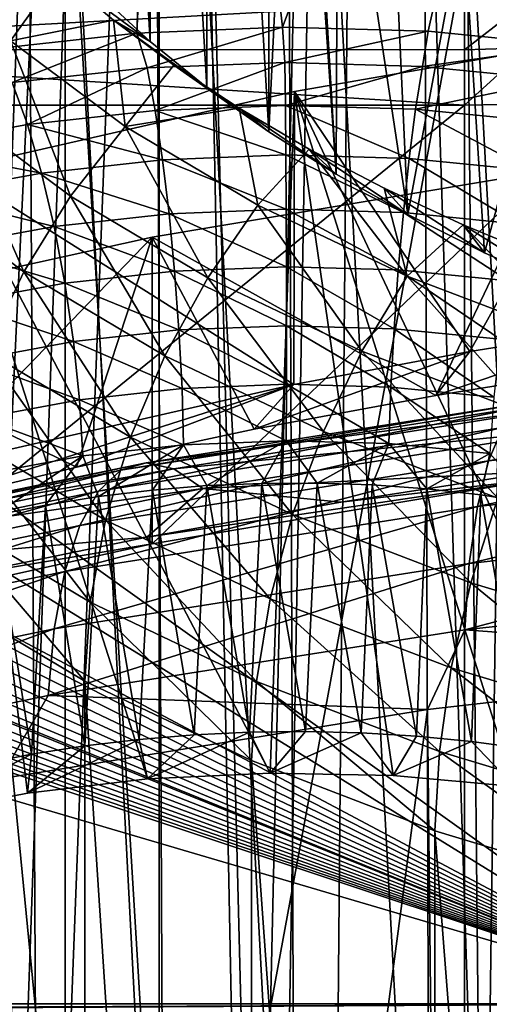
# Model space of a CAD drawing. Header units: metres. Extents: x -109 to 109, y -78 to 121.
# Tile 783 of 1056: x -7.72 to -5.64, y -7.19 to -2.82. Entities that reach past the tile are written whole.
import ezdxf

# ---------------------------------------------------------------- set-up
doc = ezdxf.new("R2010")
doc.units = ezdxf.units.M
doc.layers.add('solid_508554_SW0001', color=7, linetype='CONTINUOUS')

msp = doc.modelspace()

# ---------------------------------------------------------------- linework, layer by layer
at = {"layer": 'solid_508554_SW0001'}
for points in [[(-34.869118, 11.46491, -7.773969), (-4.682198, -7.183285, 2.992571), (-32.970078, 13.057232, -8.693296)], [(-4.682198, -7.183285, 2.992571), (-4.682198, 13.057236, -8.693299), (-32.970078, 13.057232, -8.693296)], [(-34.869118, 11.46491, -7.773969), (-36.770775, 9.875168, -6.856131), (-4.682198, -7.183285, 2.992571)], [(-36.770775, 9.875168, -6.856131), (-37.230968, 9.509166, -6.64482), (-4.682198, -7.183285, 2.992571)], [(-7.885233, 9.538446, -29.678926), (-7.105421, 9.139865, -30.369289), (-7.872476, -7.004437, -58.332043)], [(-37.230968, 9.509166, -6.64482), (-37.714027, 9.16053, -6.443535), (-4.682198, -7.183285, 2.992571)], [(-37.714027, 9.16053, -6.443535), (-38.218876, 8.830504, -6.252995), (-4.682198, -7.183285, 2.992571)], [(-7.105421, 9.139865, -30.369289), (-7.701826, -7.646026, -59.443306), (-7.872476, -7.004437, -58.332043)], [(-7.105421, 9.139865, -30.369289), (-6.703133, -11.294334, -65.76236), (-7.701826, -7.646026, -59.443306)], [(-7.105421, 9.139865, -30.369289), (-6.246564, 8.785279, -30.98345), (-6.703133, -11.294334, -65.76236)], [(-38.218876, 8.830504, -6.252995), (-38.744343, 8.520358, -6.073932), (-4.682198, -7.183285, 2.992571)], [(-6.246564, 8.785279, -30.98345), (-6.602909, -11.652555, -66.38282), (-6.703133, -11.294334, -65.76236)], [(-6.246564, 8.785279, -30.98345), (-5.464356, -15.643112, -73.294662), (-6.602909, -11.652555, -66.38282)], [(-6.246564, 8.785279, -30.98345), (-5.316401, 8.477888, -31.515867), (-5.464356, -15.643112, -73.294662)], [(-38.744343, 8.520358, -6.073932), (-39.28907, 8.231194, -5.906983), (-4.682198, -7.183285, 2.992571)], [(-39.28907, 8.231194, -5.906983), (-39.851555, 7.963991, -5.752713), (-4.682198, -7.183285, 2.992571)], [(-39.851555, 7.963991, -5.752713), (-40.430286, 7.719659, -5.611648), (-4.682198, -7.183285, 2.992571)], [(-40.430286, 7.719659, -5.611648), (-40.88192, 7.549141, -5.513199), (-4.682198, -7.183285, 2.992571)], [(-40.88192, 7.549141, -5.513199), (-41.024212, 7.498913, -5.4842), (-4.682198, -7.183285, 2.992571)], [(-41.024212, 7.498913, -5.4842), (-41.632576, 7.302232, -5.370646), (-4.682198, -7.183285, 2.992571)], [(-41.632576, 7.302232, -5.370646), (-42.254608, 7.130056, -5.271241), (-4.682198, -7.183285, 2.992571)], [(-42.254608, 7.130056, -5.271241), (-42.889103, 6.983013, -5.186345), (-4.682198, -7.183285, 2.992571)], [(-42.889103, 6.983013, -5.186345), (-43.534229, 6.861862, -5.116398), (-4.682198, -7.183285, 2.992571)], [(-43.534229, 6.861862, -5.116398), (-44.187977, 6.76719, -5.061739), (-4.682198, -7.183285, 2.992571)], [(-44.187977, 6.76719, -5.061739), (-44.848324, 6.699342, -5.022567), (-4.682198, -7.183285, 2.992571)], [(-44.848324, 6.699342, -5.022567), (-45.513195, 6.658569, -4.999027), (-4.682198, -7.183285, 2.992571)], [(-46.180508, 6.644997, -4.991191), (-50.351505, 6.265568, -4.772128), (-4.682198, -7.183285, 2.992571)], [(-45.513195, 6.658569, -4.999027), (-46.180508, 6.644997, -4.991191), (-4.682198, -7.183285, 2.992571)], [(-5.319616, 6.470745, 25.474941), (-6.194343, 5.728376, 25.642593), (-4.309449, -19.587261, 39.529709)], [(-50.351505, 6.265568, -4.772128), (-50.351505, -7.183285, 2.992571), (-4.682198, -7.183285, 2.992571)], [(-6.194343, 5.728376, 25.642593), (-7.048951, 4.990737, 25.77706), (-6.423145, -19.82156, 39.123894)], [(-6.194343, 5.728376, 25.642593), (-6.423145, -19.82156, 39.123894), (-4.309449, -19.587261, 39.529709)], [(-7.048951, 4.990737, 25.77706), (-7.88396, 4.258576, 25.879211), (-6.423145, -19.82156, 39.123894)], [(-7.88396, 4.258576, 25.879211), (-8.700568, 3.531929, 25.949848), (-6.423145, -19.82156, 39.123894)], [(-8.700568, 3.531929, 25.949848), (-8.487958, -20.147076, 38.560081), (-6.423145, -19.82156, 39.123894)], [(0, 3.264459, -5.348838), (0, -7.99651, 1.152685), (-7.104699, 2.925546, -5.439649)], [(-7.927061, 2.848905, -5.562839), (-7.520929, 2.901545, -5.476306), (-7.927058, -7.974061, 0.685805)], [(-7.520929, 2.901545, -5.476306), (-7.520951, -7.925469, 0.774669), (-7.927058, -7.974061, 0.685805)], [(-7.520951, -7.925469, 0.774669), (-7.104699, 2.925546, -5.439649), (-7.104699, -7.905698, 0.813772)], [(-7.520929, 2.901545, -5.476306), (-7.104699, 2.925546, -5.439649), (-7.520951, -7.925469, 0.774669)], [(0, -7.99651, 1.152685), (-7.104699, -7.905698, 0.813772), (-7.104699, 2.925546, -5.439649)], [(-8.253401, 2.395243, -29.860714), (-7.641208, -9.525617, -22.810432), (-8.181185, -9.318447, -22.451603)], [(-8.253401, 2.395243, -29.860714), (-7.70276, 2.193072, -30.210884), (-7.641208, -9.525617, -22.810432)], [(-7.70276, 2.193072, -30.210884), (-7.08031, -9.718364, -23.144279), (-7.641208, -9.525617, -22.810432)], [(-7.70276, 2.193072, -30.210884), (-7.132347, 2.005105, -30.536453), (-7.08031, -9.718364, -23.144279)], [(-7.132347, 2.005105, -30.536453), (-6.500008, -9.896169, -23.452248), (-7.08031, -9.718364, -23.144279)], [(-7.132347, 2.005105, -30.536453), (-6.543624, 1.831825, -30.836584), (-6.500008, -9.896169, -23.452248)], [(-6.543624, 1.831825, -30.836584), (-5.90186, -10.058553, -23.733503), (-6.500008, -9.896169, -23.452248)], [(-6.543624, 1.831825, -30.836584), (-5.938105, 1.673676, -31.110506), (-5.90186, -10.058553, -23.733503)], [(-5.938105, 1.673676, -31.110506), (-5.287587, -10.205049, -23.987244), (-5.90186, -10.058553, -23.733503)], [(-5.938105, 1.673676, -31.110506), (-5.317342, 1.531064, -31.357515), (-5.287587, -10.205049, -23.987244)], [(-6.617411, 1.61211, -11.407743), (-6.892818, 1.415449, -11.748371), (-6.617408, -3.314551, -19.940971)], [(-6.49996, -0.851223, -15.67436), (-6.617411, 1.61211, -11.407743), (-6.617408, -3.314551, -19.940971)], [(-6.892818, 1.415449, -11.748371), (-7.144659, 1.2113, -12.101967), (-6.892816, -3.11789, -19.600344)], [(-7.014968, 1.230607, 21.048414), (-4.952057, 1.418003, 21.34831), (-6.5572, -2.850374, 14.517479)], [(-6.892818, 1.415449, -11.748371), (-6.892816, -3.11789, -19.600344), (-6.617408, -3.314551, -19.940971)], [(-4.952057, 1.418003, 21.34831), (-5.910688, -2.868679, 14.488185), (-6.5572, -2.850374, 14.517479)], [(-4.952057, 1.418003, 21.34831), (-5.273829, -2.931156, 14.3882), (-5.910688, -2.868679, 14.488185)], [(-8.959095, 1.064444, 20.782497), (-7.044663, 1.227982, 21.044214), (-8.447245, -3.05952, 14.182776)], [(-7.044663, 1.227982, 21.044214), (-7.836237, -2.946631, 14.363436), (-8.447245, -3.05952, 14.182776)], [(-7.044663, 1.227982, 21.044214), (-7.202699, -2.876515, 14.475645), (-7.836237, -2.946631, 14.363436)], [(-7.014968, 1.230607, 21.048414), (-6.5572, -2.850374, 14.517479), (-7.202699, -2.876515, 14.475645)], [(-7.044663, 1.227982, 21.044214), (-7.014968, 1.230607, 21.048414), (-7.202699, -2.876515, 14.475645)], [(-7.144659, 1.2113, -12.101967), (-7.372366, 1.000152, -12.467686), (-7.144656, -2.913742, -19.246748)], [(-7.144659, 1.2113, -12.101967), (-7.144656, -2.913742, -19.246748), (-6.892816, -3.11789, -19.600344)], [(-7.372366, 1.000152, -12.467686), (-7.372364, -2.702594, -18.881029), (-7.144656, -2.913742, -19.246748)], [(-6.49996, -0.851223, -15.67436), (-6.617408, -3.314551, -19.940971), (-6.319785, -3.502749, -20.266939)], [(-6.452585, -1.24289, -16.352747), (-6.49996, -0.851223, -15.67436), (-6.319785, -3.502749, -20.266939)], [(-11.492039, -1.179039, -37.981754), (-12.079011, -1.191464, -37.975147), (-5.75, -14.267006, -31.022758)], [(-5.75, -1.179039, -37.981754), (-11.492039, -1.179039, -37.981754), (-5.75, -14.267006, -31.022758)], [(-5.75, -1.179039, -37.981754), (-5.75, -14.267006, -31.022758), (-5.619512, -14.269849, -31.027683)], [(-5.583411, -1.182484, -37.98772), (-5.75, -1.179039, -37.981754), (-5.619512, -14.269849, -31.027683)], [(-12.079011, -1.191464, -37.975147), (-12.66514, -1.22836, -37.955528), (-5.75, -14.267006, -31.022758)], [(-12.66514, -1.22836, -37.955528), (-13.248817, -1.289446, -37.92305), (-5.75, -14.267006, -31.022758)], [(-6.311049, -1.629065, -17.021624), (-6.452585, -1.24289, -16.352747), (-6.319785, -3.502749, -20.266939)], [(-13.248817, -1.289446, -37.92305), (-13.828406, -1.374439, -37.877857), (-5.75, -14.267006, -31.022758)], [(-13.828406, -1.374439, -37.877857), (-14.402382, -1.483089, -37.820087), (-5.75, -14.267006, -31.022758)], [(-14.402382, -1.483089, -37.820087), (-14.969281, -1.615147, -37.74987), (-5.75, -14.267006, -31.022758)], [(-14.969281, -1.615147, -37.74987), (-15.527662, -1.770331, -37.667358), (-5.75, -14.267006, -31.022758)], [(-6.311049, -1.629065, -17.021624), (-6.319785, -3.502749, -20.266939), (-6.000893, -3.681915, -20.577263)], [(-6.077581, -2.003658, -17.670437), (-6.311049, -1.629065, -17.021624), (-6.000893, -3.681915, -20.577263)], [(-15.527662, -1.770331, -37.667358), (-16.076096, -1.948305, -37.572727), (-5.75, -14.267006, -31.022758)], [(-16.076096, -1.948305, -37.572727), (-16.325819, -2.038123, -37.524971), (-5.75, -14.267006, -31.022758)], [(-5.755454, -2.361537, -18.290302), (-6.077581, -2.003658, -17.670437), (-6.000893, -3.681915, -20.577263)], [(-16.325819, -2.038123, -37.524971), (-16.6131, -2.148498, -37.466282), (-5.75, -14.267006, -31.022758)], [(-16.6131, -2.148498, -37.466282), (-17.13689, -2.369964, -37.34853), (-5.75, -14.267006, -31.022758)], [(-17.13689, -2.369964, -37.34853), (-17.64576, -2.611665, -37.220013), (-5.75, -14.267006, -31.022758)], [(-7.763648, -2.910562, -19.646082), (-7.551219, -2.613292, -19.512779), (-7.772145, -2.400086, -19.134386)], [(-5.755454, -2.361537, -18.290302), (-6.000893, -3.681915, -20.577263), (-5.661368, -3.851678, -20.871302)], [(-5.349284, -2.697475, -18.872164), (-5.755454, -2.361537, -18.290302), (-5.661368, -3.851678, -20.871302)], [(-9.659669, -2.524144, -44.171944), (-7.732447, -10.302556, -57.64455), (-7.405207, -11.518138, -59.75)], [(-5.75, -2.524144, -44.171944), (-9.659669, -2.524144, -44.171944), (-7.405207, -11.518138, -59.75)], [(-5.75, -2.524144, -44.171944), (-7.405207, -11.518138, -59.75), (7.405207, -11.518138, -59.75)], [(-5.212583, -2.506085, -44.140667), (-5.75, -2.524144, -44.171944), (7.405207, -11.518138, -59.75)], [(-17.64576, -2.611665, -37.220013), (-18.138065, -2.872474, -37.081337), (-5.75, -14.267006, -31.022758)], [(-7.763648, -2.910562, -19.646082), (-7.306441, -2.819749, -19.880453), (-7.551219, -2.613292, -19.512779)], [(-7.144656, -2.913742, -19.246748), (-7.551219, -2.613292, -19.512779), (-7.306441, -2.819749, -19.880453)], [(-7.372364, -2.702594, -18.881029), (-7.551219, -2.613292, -19.512779), (-7.144656, -2.913742, -19.246748)], [(-5.349284, -2.697475, -18.872164), (-5.661368, -3.851678, -20.871302), (-5.302901, -4.011179, -21.147568)], [(-5.75, -2.734512, -41.874069), (-9.659669, -2.949354, -41.657955), (-9.659668, -2.733119, -41.875706)], [(-5.75, -2.734512, -41.874069), (-5.75, -2.951215, -41.656349), (-9.659669, -2.949354, -41.657955)], [(-5.459793, -2.724587, -41.856876), (-5.75, -2.951215, -41.656349), (-5.75, -2.734512, -41.874069)], [(-5.459793, -2.724587, -41.856876), (-5.470714, -2.941663, -41.639805), (-5.75, -2.951215, -41.656349)], [(-7.763648, -2.910562, -19.646082), (-7.254693, -3.290482, -20.334194), (-7.306441, -2.819749, -19.880453)], [(-7.254693, -3.290482, -20.334194), (-7.038897, -3.018549, -20.235693), (-7.306441, -2.819749, -19.880453)], [(-6.892816, -3.11789, -19.600344), (-7.306441, -2.819749, -19.880453), (-7.038897, -3.018549, -20.235693)], [(-7.144656, -2.913742, -19.246748), (-7.306441, -2.819749, -19.880453), (-6.892816, -3.11789, -19.600344)], [(-18.138065, -2.872474, -37.081337), (-18.612341, -3.151289, -36.93309), (-5.75, -14.267006, -31.022758)], [(-7.755722, -3.096141, 14.166591), (-7.836237, -2.946631, 14.363436), (-7.202699, -2.876515, 14.475645)], [(-7.755722, -3.096141, 14.166591), (-7.202699, -2.876515, 14.475645), (-7.156784, -3.030603, 14.271475)], [(-7.156784, -3.030603, 14.271475), (-7.202699, -2.876515, 14.475645), (-6.5572, -2.850374, 14.517479)], [(-7.156784, -3.030603, 14.271475), (-6.5572, -2.850374, 14.517479), (-6.547017, -3.006488, 14.310067)], [(-6.547017, -3.006488, 14.310067), (-6.5572, -2.850374, 14.517479), (-5.910688, -2.868679, 14.488185)], [(-6.547017, -3.006488, 14.310067), (-5.910688, -2.868679, 14.488185), (-5.936564, -3.024179, 14.281755)], [(-5.008654, -6.302532, 15.083694), (-4.930392, -2.862778, 21.041523), (-6.504107, -3.135115, 20.569822)], [(-5.725849, -4.289265, 21.571423), (-6.504107, -3.135115, 20.569822), (-4.930392, -2.862778, 21.041523)], [(-5.936564, -3.024179, 14.281755), (-5.910688, -2.868679, 14.488185), (-5.273829, -2.931156, 14.3882)], [(-4.931144, -4.162206, 21.791494), (-5.725849, -4.289265, 21.571423), (-4.930392, -2.862778, 21.041523)], [(-7.497639, -3.600612, -20.361462), (-7.763648, -2.910562, -19.646082), (-8.024034, -3.207426, -19.650352)], [(-7.497639, -3.600612, -20.361462), (-7.254693, -3.290482, -20.334194), (-7.763648, -2.910562, -19.646082)], [(-9.659669, -2.949354, -41.657955), (-5.75, -3.196356, -41.475849), (-9.659669, -3.196356, -41.475849)], [(-5.75, -2.951215, -41.656349), (-5.75, -3.196356, -41.475849), (-9.659669, -2.949354, -41.657955)], [(-5.936564, -3.024179, 14.281755), (-5.273829, -2.931156, 14.3882), (-5.335566, -3.083364, 14.187039)], [(-5.470714, -2.941663, -41.639805), (-5.583411, -3.192911, -41.469883), (-5.75, -3.196356, -41.475849)], [(-5.470714, -2.941663, -41.639805), (-5.75, -3.196356, -41.475849), (-5.75, -2.951215, -41.656349)], [(-7.156784, -3.030603, 14.271475), (-6.547017, -3.006488, 14.310067), (-7.121615, -3.220562, 14.094818)], [(-6.547017, -3.006488, 14.310067), (-6.544425, -3.197742, 14.131337), (-7.121615, -3.220562, 14.094818)], [(-6.547017, -3.006488, 14.310067), (-5.936564, -3.024179, 14.281755), (-6.544425, -3.197742, 14.131337)], [(-7.755722, -3.096141, 14.166591), (-7.156784, -3.030603, 14.271475), (-7.68856, -3.282591, 13.99555)], [(-7.156784, -3.030603, 14.271475), (-7.121615, -3.220562, 14.094818), (-7.68856, -3.282591, 13.99555)], [(-7.254693, -3.290482, -20.334194), (-6.749374, -3.209161, -20.577589), (-7.038897, -3.018549, -20.235693)], [(-6.617408, -3.314551, -19.940971), (-7.038897, -3.018549, -20.235693), (-6.749374, -3.209161, -20.577589)], [(-6.892816, -3.11789, -19.600344), (-7.038897, -3.018549, -20.235693), (-6.617408, -3.314551, -19.940971)], [(-5.936564, -3.024179, 14.281755), (-5.966586, -3.214492, 14.10453), (-6.544425, -3.197742, 14.131337)], [(-5.936564, -3.024179, 14.281755), (-5.335566, -3.083364, 14.187039), (-5.966586, -3.214492, 14.10453)], [(-7.755722, -3.096141, 14.166591), (-7.68856, -3.282591, 13.99555), (-8.23582, -3.382822, 13.835147)], [(-5.335566, -3.083364, 14.187039), (-5.397695, -3.270518, 14.014871), (-5.966586, -3.214492, 14.10453)], [(-6.612481, -6.159122, 15.332088), (-6.504107, -3.135115, 20.569822), (-8.018953, -3.481017, 19.970701)], [(-6.507, -4.435011, 21.318983), (-8.018953, -3.481017, 19.970701), (-6.504107, -3.135115, 20.569822)], [(-6.612481, -6.159122, 15.332088), (-6.066269, -6.17012, 15.313039), (-6.504107, -3.135115, 20.569822)], [(-5.725849, -4.289265, 21.571423), (-6.507, -4.435011, 21.318983), (-6.504107, -3.135115, 20.569822)], [(-5.528775, -6.218183, 15.229792), (-5.008654, -6.302532, 15.083694), (-6.504107, -3.135115, 20.569822)], [(-6.066269, -6.17012, 15.313039), (-5.528775, -6.218183, 15.229792), (-6.504107, -3.135115, 20.569822)], [(-18.612341, -3.151289, -36.93309), (-19.067316, -3.447067, -36.775822), (-5.75, -14.267006, -31.022758)], [(-5.75, -3.196356, -41.475849), (-5.75, -15.767006, -33.620834), (-21.195272, -15.767006, -33.620834)], [(-9.659669, -3.196356, -41.475849), (-5.75, -3.196356, -41.475849), (-21.195272, -15.767006, -33.620834)], [(-8.024034, -3.207426, -19.650352), (-8.246269, -3.53179, -19.613647), (-7.704901, -3.936324, -20.344427)], [(-7.497639, -3.600612, -20.361462), (-8.024034, -3.207426, -19.650352), (-7.704901, -3.936324, -20.344427)], [(-7.68856, -3.282591, 13.99555), (-7.121615, -3.220562, 14.094818), (-7.089058, -3.438796, 13.953953)], [(-7.254693, -3.290482, -20.334194), (-6.666204, -3.639834, -20.97402), (-6.749374, -3.209161, -20.577589)], [(-7.121615, -3.220562, 14.094818), (-6.544425, -3.197742, 14.131337), (-6.542328, -3.41716, 13.988578)], [(-7.121615, -3.220562, 14.094818), (-6.542328, -3.41716, 13.988578), (-7.089058, -3.438796, 13.953953)], [(-6.666204, -3.639834, -20.97402), (-6.43833, -3.391268, -20.905642), (-6.749374, -3.209161, -20.577589)], [(-6.319785, -3.502749, -20.266939), (-6.749374, -3.209161, -20.577589), (-6.43833, -3.391268, -20.905642)], [(-6.617408, -3.314551, -19.940971), (-6.749374, -3.209161, -20.577589), (-6.319785, -3.502749, -20.266939)], [(-6.544425, -3.197742, 14.131337), (-5.994981, -3.433012, 13.963209), (-6.542328, -3.41716, 13.988578)], [(-6.544425, -3.197742, 14.131337), (-5.966586, -3.214492, 14.10453), (-5.994981, -3.433012, 13.963209)], [(-5.966586, -3.214492, 14.10453), (-5.456105, -3.486074, 13.878293), (-5.994981, -3.433012, 13.963209)], [(-5.966586, -3.214492, 14.10453), (-5.397695, -3.270518, 14.014871), (-5.456105, -3.486074, 13.878293)], [(-5.583411, -3.192911, -41.469883), (-5.619512, -15.764163, -33.61591), (-5.75, -15.767006, -33.620834)], [(-5.75, -3.196356, -41.475849), (-5.583411, -3.192911, -41.469883), (-5.75, -15.767006, -33.620834)], [(-8.23582, -3.382822, 13.835147), (-7.68856, -3.282591, 13.99555), (-7.626078, -3.497578, 13.859882)], [(-7.68856, -3.282591, 13.99555), (-7.089058, -3.438796, 13.953953), (-7.626078, -3.497578, 13.859882)], [(-6.889054, -3.962219, -21.02253), (-7.254693, -3.290482, -20.334194), (-7.497639, -3.600612, -20.361462)], [(-6.889054, -3.962219, -21.02253), (-6.666204, -3.639834, -20.97402), (-7.254693, -3.290482, -20.334194)], [(-8.23582, -3.382822, 13.835147), (-7.626078, -3.497578, 13.859882), (-8.144445, -3.592551, 13.707892)], [(-6.666204, -3.639834, -20.97402), (-6.004496, -3.954764, -21.558517), (-6.43833, -3.391268, -20.905642)], [(-6.004496, -3.954764, -21.558517), (-6.106674, -3.564283, -21.218719), (-6.43833, -3.391268, -20.905642)], [(-6.000893, -3.681915, -20.577263), (-6.43833, -3.391268, -20.905642), (-6.106674, -3.564283, -21.218719)], [(-6.319785, -3.502749, -20.266939), (-6.43833, -3.391268, -20.905642), (-6.000893, -3.681915, -20.577263)], [(-19.067316, -3.447067, -36.775822), (-19.501881, -3.758804, -36.610069), (-5.75, -14.267006, -31.022758)], [(-7.626078, -3.497578, 13.859882), (-7.089058, -3.438796, 13.953953), (-7.060076, -3.678657, 13.853174)], [(-7.089058, -3.438796, 13.953953), (-6.542328, -3.41716, 13.988578), (-6.540771, -3.65806, 13.886136)], [(-7.089058, -3.438796, 13.953953), (-6.540771, -3.65806, 13.886136), (-7.060076, -3.678657, 13.853174)], [(-6.542328, -3.41716, 13.988578), (-6.020869, -3.673084, 13.862093), (-6.540771, -3.65806, 13.886136)], [(-6.542328, -3.41716, 13.988578), (-5.994981, -3.433012, 13.963209), (-6.020869, -3.673084, 13.862093)], [(-5.994981, -3.433012, 13.963209), (-5.50901, -3.723465, 13.781466), (-6.020869, -3.673084, 13.862093)], [(-5.994981, -3.433012, 13.963209), (-5.456105, -3.486074, 13.878293), (-5.50901, -3.723465, 13.781466)], [(-8.197302, -6.34731, 15.006137), (-7.688213, -6.248607, 15.177095), (-8.018953, -3.481017, 19.970701)], [(-6.507, -4.435011, 21.318983), (-8.021654, -4.781032, 20.719656), (-8.018953, -3.481017, 19.970701)], [(-7.156138, -6.185421, 15.286537), (-6.612481, -6.159122, 15.332088), (-8.018953, -3.481017, 19.970701)], [(-7.688213, -6.248607, 15.177095), (-7.156138, -6.185421, 15.286537), (-8.018953, -3.481017, 19.970701)], [(-5.404944, -3.492368, 23.95104), (-7.134569, -5.141749, 24.233912), (-7.134587, -3.782232, 23.448982)], [(-5.87765, -4.483896, 22.233665), (-5.404944, -3.492368, 23.95104), (-7.134587, -3.782232, 23.448982)], [(-5.404944, -3.492368, 23.95104), (-5.404889, -4.851882, 24.735977), (-7.134569, -5.141749, 24.233912)], [(-5.87765, -4.483896, 22.233665), (-5.058921, -4.353319, 22.459829), (-5.404944, -3.492368, 23.95104)], [(-7.704901, -3.936324, -20.344427), (-8.246269, -3.53179, -19.613647), (-7.871308, -4.289239, -20.283512)], [(-8.144445, -3.592551, 13.707892), (-7.626078, -3.497578, 13.859882), (-7.570143, -3.73455, 13.763727)], [(-7.626078, -3.497578, 13.859882), (-7.060076, -3.678657, 13.853174), (-7.570143, -3.73455, 13.763727)], [(-6.004496, -3.954764, -21.558517), (-5.756005, -3.727378, -21.515257), (-6.106674, -3.564283, -21.218719)], [(-5.661368, -3.851678, -20.871302), (-6.106674, -3.564283, -21.218719), (-5.756005, -3.727378, -21.515257)], [(-6.000893, -3.681915, -20.577263), (-6.106674, -3.564283, -21.218719), (-5.661368, -3.851678, -20.871302)], [(-8.144445, -3.592551, 13.707892), (-7.570143, -3.73455, 13.763727), (-8.062475, -3.82483, 13.619248)], [(-7.497639, -3.600612, -20.361462), (-7.704901, -3.936324, -20.344427), (-7.079075, -4.308401, -21.023642)], [(-6.889054, -3.962219, -21.02253), (-7.497639, -3.600612, -20.361462), (-7.079075, -4.308401, -21.023642)], [(-7.060076, -3.678657, 13.853174), (-6.540771, -3.65806, 13.886136), (-6.539825, -3.913105, 13.827133)], [(-6.204837, -4.288261, -21.626284), (-6.666204, -3.639834, -20.97402), (-6.889054, -3.962219, -21.02253)], [(-6.204837, -4.288261, -21.626284), (-6.004496, -3.954764, -21.558517), (-6.666204, -3.639834, -20.97402)], [(-6.540771, -3.65806, 13.886136), (-6.043481, -3.927395, 13.804264), (-6.539825, -3.913105, 13.827133)], [(-6.540771, -3.65806, 13.886136), (-6.020869, -3.673084, 13.862093), (-6.043481, -3.927395, 13.804264)], [(-7.570143, -3.73455, 13.763727), (-7.060076, -3.678657, 13.853174), (-7.035585, -3.932842, 13.795547)], [(-7.060076, -3.678657, 13.853174), (-6.539825, -3.913105, 13.827133), (-7.035585, -3.932842, 13.795547)], [(-6.020869, -3.673084, 13.862093), (-5.554808, -3.975462, 13.727341), (-6.043481, -3.927395, 13.804264)], [(-6.020869, -3.673084, 13.862093), (-5.50901, -3.723465, 13.781466), (-5.554808, -3.975462, 13.727341)], [(-8.062475, -3.82483, 13.619248), (-7.570143, -3.73455, 13.763727), (-7.522501, -3.986295, 13.710004)], [(-7.570143, -3.73455, 13.763727), (-7.035585, -3.932842, 13.795547), (-7.522501, -3.986295, 13.710004)], [(-6.004496, -3.954764, -21.558517), (-5.276627, -4.231798, -22.081232), (-5.756005, -3.727378, -21.515257)], [(-5.276627, -4.231798, -22.081232), (-5.387456, -3.880074, -21.794441), (-5.756005, -3.727378, -21.515257)], [(-5.302901, -4.011179, -21.147568), (-5.756005, -3.727378, -21.515257), (-5.387456, -3.880074, -21.794441)], [(-5.661368, -3.851678, -20.871302), (-5.756005, -3.727378, -21.515257), (-5.302901, -4.011179, -21.147568)], [(-19.501881, -3.758804, -36.610069), (-19.915018, -4.085464, -36.436382), (-5.75, -14.267006, -31.022758)], [(-7.134587, -3.782232, 23.448982), (-7.134569, -5.141749, 24.233912), (-8.803373, -5.510176, 23.595778)], [(-7.134587, -3.782232, 23.448982), (-8.803373, -5.510176, 23.595778), (-8.803356, -4.150651, 22.810862)], [(-7.47121, -4.802448, 21.681915), (-7.134587, -3.782232, 23.448982), (-8.803356, -4.150651, 22.810862)], [(-7.47121, -4.802448, 21.681915), (-6.682495, -4.633764, 21.974085), (-7.134587, -3.782232, 23.448982)], [(-6.682495, -4.633764, 21.974085), (-5.87765, -4.483896, 22.233665), (-7.134587, -3.782232, 23.448982)], [(-8.062475, -3.82483, 13.619248), (-7.522501, -3.986295, 13.710004), (-7.992454, -4.072595, 13.571896)], [(-7.035585, -3.932842, 13.795547), (-6.539825, -3.913105, 13.827133), (-6.539503, -4.174526, 13.813365)], [(-6.539825, -3.913105, 13.827133), (-6.062115, -4.1882, 13.791482), (-6.539503, -4.174526, 13.813365)], [(-6.539825, -3.913105, 13.827133), (-6.043481, -3.927395, 13.804264), (-6.062115, -4.1882, 13.791482)], [(-6.043481, -3.927395, 13.804264), (-5.592097, -4.234389, 13.717565), (-6.062115, -4.1882, 13.791482)], [(-6.043481, -3.927395, 13.804264), (-5.554808, -3.975462, 13.727341), (-5.592097, -4.234389, 13.717565)], [(-7.704901, -3.936324, -20.344427), (-7.871308, -4.289239, -20.283512), (-7.231529, -4.66974, -20.977325)], [(-7.079075, -4.308401, -21.023642), (-7.704901, -3.936324, -20.344427), (-7.231529, -4.66974, -20.977325)], [(-7.522501, -3.986295, 13.710004), (-7.035585, -3.932842, 13.795547), (-7.016307, -4.193608, 13.782828)], [(-6.889054, -3.962219, -21.02253), (-7.079075, -4.308401, -21.023642), (-6.375571, -4.643924, -21.643827)], [(-7.035585, -3.932842, 13.795547), (-6.539503, -4.174526, 13.813365), (-7.016307, -4.193608, 13.782828)], [(-6.204837, -4.288261, -21.626284), (-6.889054, -3.962219, -21.02253), (-6.375571, -4.643924, -21.643827)], [(-5.452314, -4.575146, -22.166067), (-6.004496, -3.954764, -21.558517), (-6.204837, -4.288261, -21.626284)], [(-5.452314, -4.575146, -22.166067), (-5.276627, -4.231798, -22.081232), (-6.004496, -3.954764, -21.558517)], [(-7.992454, -4.072595, 13.571896), (-7.522501, -3.986295, 13.710004), (-7.484573, -4.245143, 13.700355)], [(-7.522501, -3.986295, 13.710004), (-7.016307, -4.193608, 13.782828), (-7.484573, -4.245143, 13.700355)], [(-19.915018, -4.085464, -36.436382), (-20.22757, -4.355056, -36.293037), (-5.75, -14.267006, -31.022758)], [(-7.992454, -4.072595, 13.571896), (-7.484573, -4.245143, 13.700355), (-7.93648, -4.328292, 13.567287)], [(-8.242388, -4.989583, 21.357788), (-7.47121, -4.802448, 21.681915), (-8.803356, -4.150651, 22.810862)], [(-7.016307, -4.193608, 13.782828), (-6.539503, -4.174526, 13.813365), (-6.539847, -4.434362, 13.845251)], [(-6.539503, -4.174526, 13.813365), (-6.076227, -4.447555, 13.824139), (-6.539847, -4.434362, 13.845251)], [(-6.539503, -4.174526, 13.813365), (-6.062115, -4.1882, 13.791482), (-6.076227, -4.447555, 13.824139)], [(-6.062115, -4.1882, 13.791482), (-5.619752, -4.492359, 13.752436), (-6.076227, -4.447555, 13.824139)], [(-6.062115, -4.1882, 13.791482), (-5.592097, -4.234389, 13.717565), (-5.619752, -4.492359, 13.752436)], [(-4.931144, -4.162206, 21.791494), (-5.058921, -4.353319, 22.459829), (-5.87765, -4.483896, 22.233665)], [(-4.931144, -4.162206, 21.791494), (-5.87765, -4.483896, 22.233665), (-5.725849, -4.289265, 21.571423)], [(-7.484573, -4.245143, 13.700355), (-7.016307, -4.193608, 13.782828), (-7.002875, -4.453015, 13.8154)], [(-7.016307, -4.193608, 13.782828), (-6.539847, -4.434362, 13.845251), (-7.002875, -4.453015, 13.8154)], [(-7.93648, -4.328292, 13.567287), (-7.484573, -4.245143, 13.700355), (-7.45757, -4.503217, 13.735061)], [(-7.484573, -4.245143, 13.700355), (-7.002875, -4.453015, 13.8154), (-7.45757, -4.503217, 13.735061)], [(-7.871308, -4.289239, -20.283512), (-7.992711, -4.650554, -20.180233), (-7.342615, -5.037222, -20.884739)], [(-7.231529, -4.66974, -20.977325), (-7.871308, -4.289239, -20.283512), (-7.342615, -5.037222, -20.884739)], [(-7.079075, -4.308401, -21.023642), (-7.231529, -4.66974, -20.977325), (-6.51244, -5.012878, -21.610706)], [(-6.375571, -4.643924, -21.643827), (-7.079075, -4.308401, -21.023642), (-6.51244, -5.012878, -21.610706)], [(-5.725849, -4.289265, 21.571423), (-5.87765, -4.483896, 22.233665), (-6.682495, -4.633764, 21.974085)], [(-5.725849, -4.289265, 21.571423), (-6.682495, -4.633764, 21.974085), (-6.507, -4.435011, 21.318983)], [(-6.204837, -4.288261, -21.626284), (-6.375571, -4.643924, -21.643827), (-5.601947, -4.939201, -22.198153)], [(-5.452314, -4.575146, -22.166067), (-6.204837, -4.288261, -21.626284), (-5.601947, -4.939201, -22.198153)], [(-20.22757, -4.355056, -36.293037), (-20.305826, -4.425884, -36.255375), (-5.75, -14.267006, -31.022758)], [(-7.93648, -4.328292, 13.567287), (-7.45757, -4.503217, 13.735061), (-7.896321, -4.584149, 13.605541)], [(-20.305826, -4.425884, -36.255375), (-20.673613, -4.778644, -36.06781), (-5.75, -14.267006, -31.022758)], [(-6.507, -4.435011, 21.318983), (-7.47121, -4.802448, 21.681915), (-8.242388, -4.989583, 21.357788)], [(-6.507, -4.435011, 21.318983), (-8.242388, -4.989583, 21.357788), (-8.021654, -4.781032, 20.719656)], [(-6.507, -4.435011, 21.318983), (-6.682495, -4.633764, 21.974085), (-7.47121, -4.802448, 21.681915)], [(-7.45757, -4.503217, 13.735061), (-7.002875, -4.453015, 13.8154), (-6.995742, -4.703166, 13.892264)], [(-7.002875, -4.453015, 13.8154), (-6.539847, -4.434362, 13.845251), (-6.540882, -4.684699, 13.921819)], [(-7.002875, -4.453015, 13.8154), (-6.540882, -4.684699, 13.921819), (-6.995742, -4.703166, 13.892264)], [(-6.539847, -4.434362, 13.845251), (-6.085408, -4.697557, 13.901241), (-6.540882, -4.684699, 13.921819)], [(-6.539847, -4.434362, 13.845251), (-6.076227, -4.447555, 13.824139), (-6.085408, -4.697557, 13.901241)], [(-6.076227, -4.447555, 13.824139), (-5.636944, -4.741513, 13.830897), (-6.085408, -4.697557, 13.901241)], [(-6.076227, -4.447555, 13.824139), (-5.619752, -4.492359, 13.752436), (-5.636944, -4.741513, 13.830897)], [(-5.642823, -4.774505, 27.073748), (-5.57951, -4.626618, 26.715525), (-3.743433, -4.423094, 27.068039)], [(-3.785911, -4.568672, 27.430264), (-5.642823, -4.774505, 27.073748), (-3.743433, -4.423094, 27.068039)], [(-7.896321, -4.584149, 13.605541), (-7.45757, -4.503217, 13.735061), (-7.442366, -4.752666, 13.81305)], [(-7.45757, -4.503217, 13.735061), (-6.995742, -4.703166, 13.892264), (-7.442366, -4.752666, 13.81305)], [(-7.373124, -4.90938, 26.225767), (-7.274038, -4.815923, 25.857458), (-5.504528, -4.536961, 26.340635)], [(-5.57951, -4.626618, 26.715525), (-7.373124, -4.90938, 26.225767), (-5.504528, -4.536961, 26.340635)], [(-7.274038, -4.815923, 25.857458), (-7.161977, -4.782409, 25.482595), (-5.419728, -4.507744, 25.958328)], [(-5.504528, -4.536961, 26.340635), (-7.274038, -4.815923, 25.857458), (-5.419728, -4.507744, 25.958328)], [(-5.419728, -4.507744, 25.958328), (-7.161977, -4.782409, 25.482595), (-5.327201, -4.53969, 25.578037)], [(-7.161977, -4.782409, 25.482595), (-7.039707, -4.809665, 25.110426), (-5.327201, -4.53969, 25.578037)], [(-5.327201, -4.53969, 25.578037), (-7.039707, -4.809665, 25.110426), (-5.229231, -4.63201, 25.209145)], [(-7.896321, -4.584149, 13.605541), (-7.442366, -4.752666, 13.81305), (-7.87326, -4.832386, 13.68547)], [(-5.692905, -4.976973, 27.406467), (-5.642823, -4.774505, 27.073748), (-3.785911, -4.568672, 27.430264)], [(-3.819512, -4.769312, 27.766146), (-5.692905, -4.976973, 27.406467), (-3.785911, -4.568672, 27.430264)], [(-7.456789, -5.060476, 26.578432), (-7.373124, -4.90938, 26.225767), (-5.57951, -4.626618, 26.715525)], [(-5.642823, -4.774505, 27.073748), (-7.456789, -5.060476, 26.578432), (-5.57951, -4.626618, 26.715525)], [(-7.992711, -4.650554, -20.180233), (-8.06608, -5.011254, -20.03717), (-7.40956, -5.40168, -20.748186)], [(-7.342615, -5.037222, -20.884739), (-7.992711, -4.650554, -20.180233), (-7.40956, -5.40168, -20.748186)], [(-7.231529, -4.66974, -20.977325), (-7.342615, -5.037222, -20.884739), (-6.612031, -5.38592, -21.52775)], [(-6.51244, -5.012878, -21.610706), (-7.231529, -4.66974, -20.977325), (-6.612031, -5.38592, -21.52775)], [(-7.039707, -4.809665, 25.110426), (-6.910242, -4.89702, 24.750134), (-5.229231, -4.63201, 25.209145)], [(-5.229231, -4.63201, 25.209145), (-6.910242, -4.89702, 24.750134), (-5.423391, -4.821463, 24.793381)], [(-6.375571, -4.643924, -21.643827), (-6.51244, -5.012878, -21.610706), (-5.721795, -5.314882, -22.176687)], [(-5.601947, -4.939201, -22.198153), (-6.375571, -4.643924, -21.643827), (-5.721795, -5.314882, -22.176687)], [(-7.442366, -4.752666, 13.81305), (-6.995742, -4.703166, 13.892264), (-7.373433, -4.932422, 13.920465)], [(-6.995742, -4.703166, 13.892264), (-7.134476, -4.90377, 13.964828), (-7.373433, -4.932422, 13.920465)], [(-6.995742, -4.703166, 13.892264), (-6.892423, -4.884258, 13.99504), (-7.134476, -4.90377, 13.964828)], [(-6.995742, -4.703166, 13.892264), (-6.540882, -4.684699, 13.921819), (-6.892423, -4.884258, 13.99504)], [(-6.540882, -4.684699, 13.921819), (-6.64846, -4.873981, 14.010952), (-6.892423, -4.884258, 13.99504)], [(-6.540882, -4.684699, 13.921819), (-6.40378, -4.872989, 14.012489), (-6.64846, -4.873981, 14.010952)], [(-6.540882, -4.684699, 13.921819), (-6.085408, -4.697557, 13.901241), (-6.40378, -4.872989, 14.012489)], [(-6.085408, -4.697557, 13.901241), (-6.159571, -4.881285, 13.999643), (-6.40378, -4.872989, 14.012489)], [(-6.085408, -4.697557, 13.901241), (-5.917019, -4.898829, 13.972478), (-6.159571, -4.881285, 13.999643)], [(-6.085408, -4.697557, 13.901241), (-5.636944, -4.741513, 13.830897), (-5.917019, -4.898829, 13.972478)], [(-7.87326, -4.832386, 13.68547), (-7.442366, -4.752666, 13.81305), (-7.837443, -5.016553, 13.790198)], [(-7.442366, -4.752666, 13.81305), (-7.60813, -4.970076, 13.862163), (-7.837443, -5.016553, 13.790198)], [(-7.442366, -4.752666, 13.81305), (-7.373433, -4.932422, 13.920465), (-7.60813, -4.970076, 13.862163)], [(-5.636944, -4.741513, 13.830897), (-5.6773, -4.925539, 13.931121), (-5.917019, -4.898829, 13.972478)], [(-5.636944, -4.741513, 13.830897), (-5.441599, -4.961283, 13.875776), (-5.6773, -4.925539, 13.931121)], [(-20.673613, -4.778644, -36.06781), (-21.337833, -5.515685, -35.675919), (-5.75, -14.267006, -31.022758)], [(-8.988188, -5.170935, 25.242559), (-8.84972, -5.131952, 24.877171), (-7.161977, -4.782409, 25.482595)], [(-7.274038, -4.815923, 25.857458), (-8.988188, -5.170935, 25.242559), (-7.161977, -4.782409, 25.482595)], [(-7.161977, -4.782409, 25.482595), (-8.84972, -5.131952, 24.877171), (-7.039707, -4.809665, 25.110426)], [(-7.522971, -5.265481, 26.906755), (-7.456789, -5.060476, 26.578432), (-5.642823, -4.774505, 27.073748)], [(-5.692905, -4.976973, 27.406467), (-7.522971, -5.265481, 26.906755), (-5.642823, -4.774505, 27.073748)], [(-5.728521, -5.229025, 27.705473), (-5.692905, -4.976973, 27.406467), (-3.819512, -4.769312, 27.766146)], [(-3.843408, -5.020066, 28.067402), (-5.728521, -5.229025, 27.705473), (-3.819512, -4.769312, 27.766146)], [(-9.110623, -5.269228, 25.602491), (-8.988188, -5.170935, 25.242559), (-7.274038, -4.815923, 25.857458)], [(-7.373124, -4.90938, 26.225767), (-9.110623, -5.269228, 25.602491), (-7.274038, -4.815923, 25.857458)], [(-8.84972, -5.131952, 24.877171), (-8.698635, -5.153241, 24.515337), (-7.039707, -4.809665, 25.110426)], [(-7.039707, -4.809665, 25.110426), (-8.698635, -5.153241, 24.515337), (-6.910242, -4.89702, 24.750134)], [(-6.910242, -4.89702, 24.750134), (-6.297917, -4.956869, 24.558849), (-5.423391, -4.821463, 24.793381)], [(-5.423391, -4.821463, 24.793381), (-6.297917, -4.956869, 24.558849), (-5.404889, -4.851882, 24.735977)], [(-7.159002, -5.112326, 24.289589), (-7.134569, -5.141749, 24.233912), (-5.404889, -4.851882, 24.735977)], [(-6.297917, -4.956869, 24.558849), (-7.159002, -5.112326, 24.289589), (-5.404889, -4.851882, 24.735977)], [(-6.949464, -5.989806, 14.625348), (-7.134476, -4.90377, 13.964828), (-6.892423, -4.884258, 13.99504)], [(-6.703141, -5.978266, 14.645335), (-6.949464, -5.989806, 14.625348), (-6.892423, -4.884258, 13.99504)], [(-6.703141, -5.978266, 14.645335), (-6.892423, -4.884258, 13.99504), (-6.64846, -4.873981, 14.010952)], [(-6.455307, -5.975458, 14.650198), (-6.703141, -5.978266, 14.645335), (-6.64846, -4.873981, 14.010952)], [(-6.455307, -5.975458, 14.650198), (-6.64846, -4.873981, 14.010952), (-6.40378, -4.872989, 14.012489)], [(-6.207803, -5.981425, 14.639864), (-6.455307, -5.975458, 14.650198), (-6.40378, -4.872989, 14.012489)], [(-6.207803, -5.981425, 14.639864), (-6.40378, -4.872989, 14.012489), (-6.159571, -4.881285, 13.999643)], [(-5.962184, -5.996099, 14.614447), (-6.207803, -5.981425, 14.639864), (-6.159571, -4.881285, 13.999643)], [(-5.962184, -5.996099, 14.614447), (-6.159571, -4.881285, 13.999643), (-5.917019, -4.898829, 13.972478)], [(-9.214005, -5.424407, 25.948086), (-9.110623, -5.269228, 25.602491), (-7.373124, -4.90938, 26.225767)], [(-7.456789, -5.060476, 26.578432), (-9.214005, -5.424407, 25.948086), (-7.373124, -4.90938, 26.225767)], [(-8.698635, -5.153241, 24.515337), (-8.538662, -5.234277, 24.165987), (-6.910242, -4.89702, 24.750134)], [(-6.910242, -4.89702, 24.750134), (-8.538662, -5.234277, 24.165987), (-7.159002, -5.112326, 24.289589)], [(-7.434648, -6.038867, 14.540371), (-7.60813, -4.970076, 13.862163), (-7.373433, -4.932422, 13.920465)], [(-7.193546, -6.010017, 14.590341), (-7.434648, -6.038867, 14.540371), (-7.373433, -4.932422, 13.920465)], [(-7.193546, -6.010017, 14.590341), (-7.373433, -4.932422, 13.920465), (-7.134476, -4.90377, 13.964828)], [(-6.949464, -5.989806, 14.625348), (-7.193546, -6.010017, 14.590341), (-7.134476, -4.90377, 13.964828)], [(-6.910242, -4.89702, 24.750134), (-7.159002, -5.112326, 24.289589), (-6.297917, -4.956869, 24.558849)], [(-5.719141, -6.019424, 14.574047), (-5.962184, -5.996099, 14.614447), (-5.917019, -4.898829, 13.972478)], [(-5.719141, -6.019424, 14.574047), (-5.917019, -4.898829, 13.972478), (-5.6773, -4.925539, 13.931121)], [(-5.479557, -6.051346, 14.518757), (-5.719141, -6.019424, 14.574047), (-5.6773, -4.925539, 13.931121)], [(-5.479557, -6.051346, 14.518757), (-5.6773, -4.925539, 13.931121), (-5.441599, -4.961283, 13.875776)], [(-7.670962, -6.076161, 14.475777), (-7.837443, -5.016553, 13.790198), (-7.60813, -4.970076, 13.862163)], [(-7.434648, -6.038867, 14.540371), (-7.670962, -6.076161, 14.475777), (-7.60813, -4.970076, 13.862163)], [(-7.570036, -5.519339, 27.202635), (-7.522971, -5.265481, 26.906755), (-5.692905, -4.976973, 27.406467)], [(-5.728521, -5.229025, 27.705473), (-7.570036, -5.519339, 27.202635), (-5.692905, -4.976973, 27.406467)], [(-5.601947, -4.939201, -22.198153), (-5.721795, -5.314882, -22.176687), (-4.86822, -5.572415, -22.669033)], [(-8.06608, -5.011254, -20.03717), (-8.091475, -5.359737, -19.856447), (-7.433901, -5.751083, -20.568727)], [(-7.40956, -5.40168, -20.748186), (-8.06608, -5.011254, -20.03717), (-7.433901, -5.751083, -20.568727)], [(-7.670962, -6.076161, 14.475777), (-7.90101, -6.121634, 14.397014), (-7.837443, -5.016553, 13.790198)], [(-6.51244, -5.012878, -21.610706), (-6.612031, -5.38592, -21.52775), (-5.80887, -5.692817, -22.102205)], [(-5.721795, -5.314882, -22.176687), (-6.51244, -5.012878, -21.610706), (-5.80887, -5.692817, -22.102205)], [(-3.843408, -5.020066, 28.067402), (-3.857008, -5.314745, 28.326595), (-5.748791, -5.524445, 27.963387)], [(-3.843408, -5.020066, 28.067402), (-5.748791, -5.524445, 27.963387), (-5.728521, -5.229025, 27.705473)], [(-9.295783, -5.632643, 26.270813), (-9.214005, -5.424407, 25.948086), (-7.456789, -5.060476, 26.578432)], [(-7.522971, -5.265481, 26.906755), (-9.295783, -5.632643, 26.270813), (-7.456789, -5.060476, 26.578432)], [(-7.342615, -5.037222, -20.884739), (-7.40956, -5.40168, -20.748186), (-6.671862, -5.753742, -21.397024)], [(-6.612031, -5.38592, -21.52775), (-7.342615, -5.037222, -20.884739), (-6.671862, -5.753742, -21.397024)], [(-8.00481, -5.287501, 23.986177), (-8.803373, -5.510176, 23.595778), (-7.134569, -5.141749, 24.233912)], [(-8.538662, -5.234277, 24.165987), (-8.00481, -5.287501, 23.986177), (-7.159002, -5.112326, 24.289589)], [(-7.159002, -5.112326, 24.289589), (-8.00481, -5.287501, 23.986177), (-7.134569, -5.141749, 24.233912)], [(-5.728521, -5.229025, 27.705473), (-5.748791, -5.524445, 27.963387), (-7.596823, -5.815786, 27.458769)], [(-5.728521, -5.229025, 27.705473), (-7.596823, -5.815786, 27.458769), (-7.570036, -5.519339, 27.202635)], [(-9.353938, -5.888798, 26.562714), (-9.295783, -5.632643, 26.270813), (-7.522971, -5.265481, 26.906755)], [(-7.570036, -5.519339, 27.202635), (-9.353938, -5.888798, 26.562714), (-7.522971, -5.265481, 26.906755)], [(-5.721795, -5.314882, -22.176687), (-5.80887, -5.692817, -22.102205), (-4.941925, -5.954539, -22.601801)], [(-5.748791, -5.524445, 27.963387), (-3.857008, -5.314745, 28.326595), (-3.969095, -5.655494, 28.520247)], [(-4.86822, -5.572415, -22.669033), (-5.721795, -5.314882, -22.176687), (-4.941925, -5.954539, -22.601801)], [(-8.091475, -5.359737, -19.856447), (-8.091476, -16.248369, -13.56989), (-7.433904, -16.669548, -14.264944)], [(-7.433901, -5.751083, -20.568727), (-8.091475, -5.359737, -19.856447), (-7.433904, -16.669548, -14.264944)], [(-7.40956, -5.40168, -20.748186), (-7.433901, -5.751083, -20.568727), (-6.69489, -6.104142, -21.218948)], [(-6.671862, -5.753742, -21.397024), (-7.40956, -5.40168, -20.748186), (-6.69489, -6.104142, -21.218948)], [(-6.612031, -5.38592, -21.52775), (-6.671862, -5.753742, -21.397024), (-5.861001, -6.063579, -21.976564)], [(-5.80887, -5.692817, -22.102205), (-6.612031, -5.38592, -21.52775), (-5.861001, -6.063579, -21.976564)], [(-21.337833, -5.515685, -35.675919), (-21.90443, -6.286805, -35.265907), (-5.75, -14.267006, -31.022758)], [(-7.570036, -5.519339, 27.202635), (-7.596823, -5.815786, 27.458769), (-9.387037, -6.186552, 26.816584)], [(-7.570036, -5.519339, 27.202635), (-9.387037, -6.186552, 26.816584), (-9.353938, -5.888798, 26.562714)], [(-7.596823, -5.815786, 27.458769), (-5.748791, -5.524445, 27.963387), (-5.913664, -5.877412, 28.135874)], [(-5.748791, -5.524445, 27.963387), (-3.969095, -5.655494, 28.520247), (-5.913664, -5.877412, 28.135874)], [(-5.7801, -18.569515, 34.904865), (-5.913664, -5.877412, 28.135874), (-3.969095, -5.655494, 28.520247)], [(-3.879437, -18.35261, 35.280556), (-5.7801, -18.569515, 34.904865), (-3.969095, -5.655494, 28.520247)], [(-5.80887, -5.692817, -22.102205), (-5.861001, -6.063579, -21.976564), (-4.985889, -6.327796, -22.480471)], [(-4.941925, -5.954539, -22.601801), (-5.80887, -5.692817, -22.102205), (-4.985889, -6.327796, -22.480471)], [(-7.433901, -5.751083, -20.568727), (-7.433904, -16.669548, -14.264944), (-6.694893, -17.056128, -14.895814)], [(-6.69489, -6.104142, -21.218948), (-7.433901, -5.751083, -20.568727), (-6.694893, -17.056128, -14.895814)], [(-6.671862, -5.753742, -21.397024), (-6.69489, -6.104142, -21.218948), (-5.882214, -6.415096, -21.800112)], [(-5.861001, -6.063579, -21.976564), (-6.671862, -5.753742, -21.397024), (-5.882214, -6.415096, -21.800112)], [(-9.387037, -6.186552, 26.816584), (-7.596823, -5.815786, 27.458769), (-7.810618, -6.185591, 27.602091)], [(-7.596823, -5.815786, 27.458769), (-5.913664, -5.877412, 28.135874), (-7.810618, -6.185591, 27.602091)], [(-7.634212, -18.870733, 34.383137), (-7.810618, -6.185591, 27.602091), (-5.913664, -5.877412, 28.135874)], [(-5.7801, -18.569515, 34.904865), (-7.634212, -18.870733, 34.383137), (-5.913664, -5.877412, 28.135874)], [(-7.156138, -6.185421, 15.286537), (-6.949464, -5.989806, 14.625348), (-6.703141, -5.978266, 14.645335)], [(-7.156138, -6.185421, 15.286537), (-6.703141, -5.978266, 14.645335), (-6.612481, -6.159122, 15.332088)], [(-6.612481, -6.159122, 15.332088), (-6.703141, -5.978266, 14.645335), (-6.455307, -5.975458, 14.650198)], [(-6.612481, -6.159122, 15.332088), (-6.455307, -5.975458, 14.650198), (-6.207803, -5.981425, 14.639864)], [(-6.612481, -6.159122, 15.332088), (-6.207803, -5.981425, 14.639864), (-6.066269, -6.17012, 15.313039)], [(-6.066269, -6.17012, 15.313039), (-6.207803, -5.981425, 14.639864), (-5.962184, -5.996099, 14.614447)], [(-7.688213, -6.248607, 15.177095), (-7.434648, -6.038867, 14.540371), (-7.193546, -6.010017, 14.590341)], [(-7.688213, -6.248607, 15.177095), (-7.193546, -6.010017, 14.590341), (-7.156138, -6.185421, 15.286537)], [(-7.156138, -6.185421, 15.286537), (-7.193546, -6.010017, 14.590341), (-6.949464, -5.989806, 14.625348)], [(-6.066269, -6.17012, 15.313039), (-5.962184, -5.996099, 14.614447), (-5.719141, -6.019424, 14.574047)], [(-6.066269, -6.17012, 15.313039), (-5.719141, -6.019424, 14.574047), (-5.528775, -6.218183, 15.229792)], [(-5.528775, -6.218183, 15.229792), (-5.719141, -6.019424, 14.574047), (-5.479557, -6.051346, 14.518757)], [(-7.688213, -6.248607, 15.177095), (-7.670962, -6.076161, 14.475777), (-7.434648, -6.038867, 14.540371)], [(-5.861001, -6.063579, -21.976564), (-5.882214, -6.415096, -21.800112), (-5.00458, -6.680497, -22.305765)], [(-4.985889, -6.327796, -22.480471), (-5.861001, -6.063579, -21.976564), (-5.00458, -6.680497, -22.305765)], [(-8.197302, -6.34731, 15.006137), (-7.90101, -6.121634, 14.397014), (-7.670962, -6.076161, 14.475777)], [(-8.197302, -6.34731, 15.006137), (-7.670962, -6.076161, 14.475777), (-7.688213, -6.248607, 15.177095)], [(-6.69489, -6.104142, -21.218948), (-6.694893, -17.056128, -14.895814), (-5.882217, -17.403954, -15.45569)], [(-5.882214, -6.415096, -21.800112), (-6.69489, -6.104142, -21.218948), (-5.882217, -17.403954, -15.45569)], [(-7.634212, -18.870733, 34.383137), (-9.42686, -19.253841, 33.719578), (-7.810618, -6.185591, 27.602091)], [(-21.90443, -6.286805, -35.265907), (-22.372639, -7.085521, -34.841221), (-5.75, -14.267006, -31.022758)], [(-5.882214, -6.415096, -21.800112), (-5.882217, -17.403954, -15.45569), (-5.004583, -17.709162, -15.938361)], [(-5.00458, -6.680497, -22.305765), (-5.882214, -6.415096, -21.800112), (-5.004583, -17.709162, -15.938361)], [(-7.872476, -7.004437, -58.332043), (-7.701826, -7.646026, -59.443306), (-9.210267, -7.834829, -59.631809)], [(-22.372639, -7.085521, -34.841221), (-22.742233, -7.906652, -34.404617), (-5.75, -14.267006, -31.022758)], [(-50.351505, -7.388682, 3.128684), (-4.682198, -7.183285, 2.992571), (-50.351505, -7.183285, 2.992571)], [(-50.351505, -7.436496, 3.165949), (-4.682198, -7.436502, 3.165953), (-4.682198, -7.183285, 2.992571)], [(-50.351505, -7.388682, 3.128684), (-50.351505, -7.436496, 3.165949), (-4.682198, -7.183285, 2.992571)]]:
    msp.add_3dface(points, dxfattribs=at)

doc.saveas('drawing.dxf')
